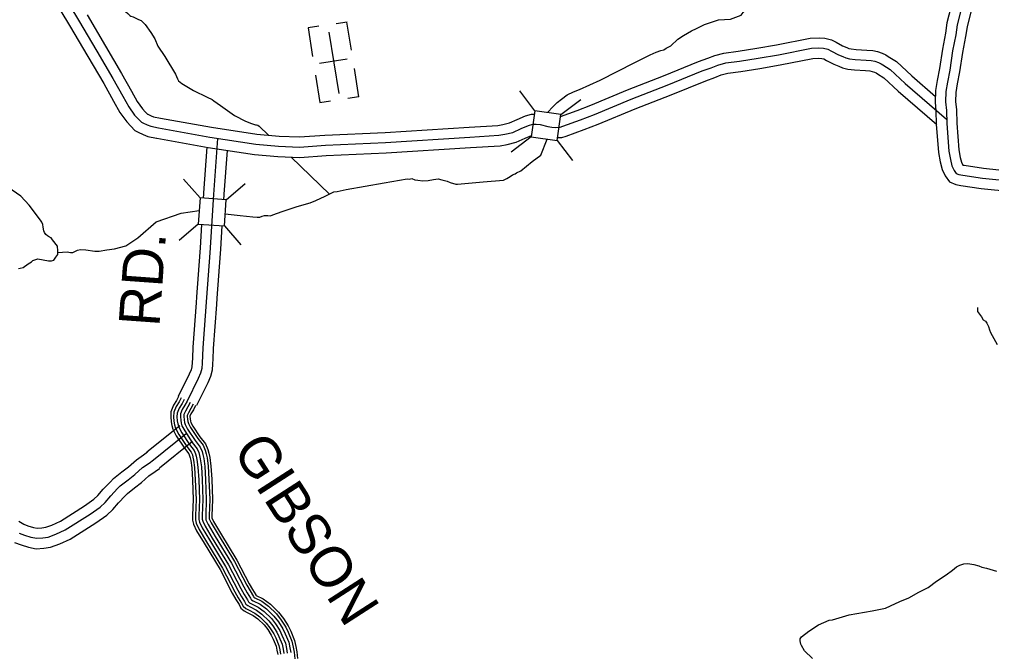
# Model space of a CAD drawing. Extents: x 1551132 to 1791609, y 378168 to 563823.
# Drawn here: x 1595517 to 1604322, y 450533 to 456263 of the extents above; entities that cross this region are included whole.
import ezdxf

# ---------------------------------------------------------------- set-up
doc = ezdxf.new("R2010")
doc.units = 0
for name, color, linetype in [('DESIGN - ROW - Right-of-Way and Easement Labels', 7, 'Continuous'), ('DESIGN - TRANSPORTATION - Text', 7, 'Continuous'), ('DESIGN - UTILITIES - Cable (Underground) with Text', 7, 'Continuous'), ('SURVEY - DRAINAGE - Storm Sewer', 7, 'Continuous'), ('SURVEY - PROPERTY - Owners', 7, 'Continuous'), ('SURVEY - TRANSPORTATION - Roads', 7, 'Continuous')]:
    doc.layers.add(name, color=color, linetype=linetype)

msp = doc.modelspace()

# ---------------------------------------------------------------- linework, layer by layer
at = {"layer": 'DESIGN - TRANSPORTATION - Text'}
for points in [[(1595981.944, 456548.012), (1595987.169, 456545.296), (1596080.484, 456495.786), (1596205.606, 456431.768), (1596346.827, 456373.5), (1596420.467, 456346.324), (1596448.341, 456338.882), (1596462.391, 456339.666), (1596478.332, 456335.407), (1596498.074, 456317.082), (1596517.84, 456300.756), (1596525.756, 456294.623), (1596545.647, 456286.306), (1596595.338, 456263.505), (1596619.196, 456253.122), (1596654.67, 456216.529), (1596707.652, 456145.619), (1596742.834, 456089.009), (1596769.834, 456020.507)], [(1601848.873, 456260.484), (1601957.504, 456265.217), (1602054.368, 456301.126), (1602070.993, 456324.919), (1602093.301, 456346.669), (1602111.5, 456360.461), (1602129.625, 456368.237), (1602149.774, 456377.987), (1602181.907, 456385.57), (1602246.03, 456388.712), (1602336.353, 456405.529), (1602384.56, 456416.905), (1602442.851, 456434.163), (1602535.415, 456468.998), (1602627.921, 456499.815), (1602778.826, 456555.917), (1602957.689, 456605.618), (1603023.937, 456618.752)], [(1600298.834, 455419.752), (1600349.608, 455475.212), (1600388.107, 455510.78), (1600426.564, 455542.339), (1600477.13, 455581.748), (1600535.528, 455607.024), (1600589.894, 455630.341), (1600777.198, 455714.019), (1601091.64, 455874.156), (1601230.712, 455944.45), (1601283.078, 455967.801), (1601327.327, 455983.243), (1601353.434, 455988.901), (1601375.634, 456002.635), (1601415.966, 456024.144), (1601480.831, 456085.42), (1601531.297, 456116.813), (1601567.621, 456138.372), (1601602.812, 456160.422), (1601650.269, 456181.365), (1601720.809, 456216.491), (1601848.873, 456260.484)], [(1596769.834, 456020.507), (1596833.532, 455928.805), (1596929.588, 455769.109), (1596947.046, 455724.758), (1596958.846, 455708.558), (1596986.57, 455684.124), (1597091.876, 455620.539), (1597217.231, 455558.696), (1597261.022, 455538.045), (1597278.913, 455527.778), (1597338.428, 455484.869), (1597465.425, 455394.925), (1597564.865, 455341.449), (1597618.688, 455322.673), (1597654.571, 455310.156), (1597662.579, 455310.048), (1597676.537, 455305.856), (1597688.445, 455297.672), (1597772.901, 455216.02)], [(1597380.902, 454504.835), (1597517.199, 454490.051), (1597629.763, 454477.293), (1597668.812, 454473.743), (1597695.386, 454474.468), (1597715.536, 454484.226), (1597737.61, 454487.935), (1597767.668, 454489.526), (1597791.667, 454487.201), (1597810.792, 454495.052), (1597896.265, 454523.877), (1598031.028, 454570.17), (1598149.592, 454602.646), (1598201.949, 454625.989), (1598284.556, 454664.973), (1598328.863, 454684.424), (1598363.129, 454701.999), (1598393.236, 454707.608), (1598477.559, 454724.508), (1598820.768, 454786.018), (1599027.447, 454819.302), (1599049.471, 454819.002), (1599071.546, 454822.711), (1599099.445, 454812.311), (1599125.419, 454807.952), (1599171.385, 454801.31), (1599217.517, 454806.702), (1599265.666, 454814.069), (1599309.815, 454821.486), (1599341.748, 454813.036), (1599391.646, 454800.327), (1599417.512, 454787.944), (1599469.386, 454773.21), (1599483.403, 454773.018), (1599551.551, 454778.11), (1599717.955, 454793.894), (1599900.376, 454809.469), (1599932.592, 454823.061), (1599960.858, 454840.729), (1599983.083, 454856.462), (1600007.24, 454866.163), (1600019.357, 454874.021), (1600059.656, 454893.522), (1600160.962, 454976.174), (1600238.718, 455034.509), (1600297.45, 455180.021)], [(1597977.355, 455018.357), (1598325.096, 454682.765)], [(1595509.287, 454009.846), (1595523.353, 454013.629), (1595549.419, 454017.229), (1595595.943, 454050.539), (1595626.218, 454068.089), (1595638.434, 454081.914), (1595656.525, 454087.64), (1595664.592, 454091.515), (1595682.65, 454095.24), (1595778.481, 454079.731), (1595808.488, 454079.264), (1595828.588, 454084.956), (1595847.004, 454112.699), (1595863.37, 454136.474), (1595865.845, 454168.475), (1595860.462, 454210.601), (1595815.313, 454269.369), (1595803.547, 454285.578), (1595789.656, 454293.803), (1595769.831, 454306.12), (1595755.973, 454316.354), (1595744.24, 454334.554), (1595736.474, 454350.697), (1595732.949, 454382.789), (1595727.299, 454406.898), (1595719.599, 454427.048), (1595707.891, 454447.249), (1595603.843, 454583.027), (1595529.004, 454664.288), (1595410.156, 454746.232)], [(1595864.837, 454155.383), (1595947.752, 454159.183), (1595977.676, 454152.708), (1596001.709, 454154.342), (1596042.05, 454175.734), (1596070.149, 454181.301), (1596118.139, 454178.551), (1596200.013, 454167.267), (1596238.003, 454164.667), (1596308.235, 454177.592), (1596378.433, 454188.509), (1596480.856, 454212.943), (1596589.737, 454285.52), (1596756.566, 454431.124), (1596980.194, 454509.251), (1597144.707, 454533.035)], [(1604194.308, 453654.85), (1604195.975, 453620.758), (1604203.841, 453606.649), (1604231.507, 453570.29), (1604247.265, 453544.072), (1604267.156, 453531.839), (1604278.989, 453513.68), (1604294.722, 453485.463), (1604302.414, 453453.312), (1604312.205, 453431.17), (1604371.17, 453320.325)], [(1602700.324, 450480.192), (1602628.643, 450548.868), (1602598.893, 450597.203), (1602594.969, 450609.261), (1602589.144, 450639.379), (1602587.26, 450657.438), (1602599.393, 450675.397), (1602667.825, 450727.056), (1602754.323, 450784.6), (1602850.738, 450826.034), (1602880.812, 450829.834), (1603033.333, 450874.885), (1603241.895, 450911.528), (1603360.234, 450934.762), (1603406.433, 450954.496), (1603490.814, 450994.005), (1603571.163, 451029.54), (1603663.627, 451079.024), (1603748.033, 451122.551), (1603822.498, 451178.169), (1603911.021, 451237.712), (1603967.37, 451279.422), (1604005.619, 451309.231), (1604035.752, 451323.064), (1604070.868, 451335.765), (1604105.959, 451338.615), (1604161.516, 451329.723), (1604206.831, 451316.623), (1604235.031, 451306.547), (1604276.321, 451296.472), (1604365.952, 451270.622)]]:
    msp.add_lwpolyline(points, dxfattribs=at)
at = {"layer": 'DESIGN - UTILITIES - Cable (Underground) with Text'}
for p, q in [((1598229.516, 456202.159), (1598131.656, 456186.575)), ((1598483.664, 456238.413), (1598385.145, 456222.795)), ((1598523.751, 455984.708), (1598483.58, 456238.371)), ((1598131.039, 456186.575), (1598171.918, 455928.952)), ((1598485.917, 455903.439), (1598235.462, 455863.785)), ((1598198.629, 455760.074), (1598238.016, 455511.693)), ((1598590.374, 455563.532), (1598550.07, 455818.471)), ((1598238.149, 455511.693), (1598335.168, 455527.095)), ((1598590.199, 455563.532), (1598491.988, 455547.905))]:
    msp.add_line(p, q, dxfattribs=at)
msp.add_lwpolyline([(1598320.336, 456148.259), (1598408.344, 455592.172)], dxfattribs=at)
at = {"layer": 'SURVEY - DRAINAGE - Storm Sewer'}
for p, q in [((1600186.272, 455435.572), (1600049.584, 455616.952)), ((1600421.557, 455402.503), (1600602.945, 455539.216)), ((1600153.219, 455200.271), (1599971.797, 455063.616)), ((1600388.446, 455167.251), (1600525.159, 454985.863)), ((1597152.693, 454647.408), (1597003.688, 454818.813)), ((1597389.71, 454630.83), (1597561.124, 454779.868)), ((1597136.14, 454410.373), (1596964.685, 454261.394)), ((1597373.099, 454393.846), (1597522.129, 454222.433))]:
    msp.add_line(p, q, dxfattribs=at)
for points in [[(1600153.219, 455200.271), (1600388.487, 455167.243), (1600421.557, 455402.503), (1600186.272, 455435.572)], [(1597136.14, 454410.373), (1597373.141, 454393.838), (1597389.71, 454630.83), (1597152.693, 454647.408)]]:
    msp.add_lwpolyline(points, close=True, dxfattribs=at)
at = {"layer": 'SURVEY - PROPERTY - Owners'}
for points in [[(1595805.007, 456486.252), (1595970.828, 456210.195), (1596136.157, 455928.863), (1596281.453, 455682.315), (1596369.551, 455524.336), (1596427.283, 455421.142), (1596487.932, 455336.398), (1596524.772, 455298.872), (1596563.33, 455259.596), (1596591.271, 455243.262), (1596636.586, 455221.278), (1596680.452, 455205.153), (1596757.883, 455188.927)], [(1595886.305, 456534.029), (1596051.892, 456258.363), (1596217.422, 455976.689), (1596363.26, 455729.225), (1596451.866, 455570.32), (1596507.006, 455471.76), (1596560.347, 455397.233), (1596592.054, 455364.932), (1596621.787, 455334.648), (1596635.703, 455326.514), (1596673.527, 455308.164), (1596706.526, 455296.03), (1596777.225, 455281.213)], [(1604057.879, 456405.939), (1604010.364, 456213.834), (1603997.664, 456123.715), (1603969.215, 455979.728), (1603943.173, 455803.34), (1603922.332, 455695.237), (1603908.991, 455612.276), (1603904.966, 455516.924), (1603912.407, 455440.672), (1603915.515, 455320.344), (1603935.69, 455071.554), (1603949.148, 454995.252), (1603962.747, 454939.009), (1603984.472, 454896.724), (1604002.497, 454869.69), (1604024.271, 454860.315), (1604060.287, 454854.007), (1604238.399, 454826.514), (1604514.676, 454798.23)], [(1596129.874, 456304.698), (1596295.595, 456022.699), (1596441.958, 455774.351), (1596531.056, 455614.555), (1596583.704, 455520.453), (1596630.012, 455455.751), (1596656.778, 455428.484), (1596678.019, 455406.85), (1596678.444, 455406.6), (1596709.06, 455391.749), (1596731.609, 455383.457), (1596795.833, 455369.999)], [(1603952.032, 456370.696), (1603917.674, 456231.784), (1603904.658, 456139.448), (1603876.267, 455995.761), (1603850.201, 455819.157), (1603829.468, 455711.654), (1603815.018, 455621.785), (1603810.485, 455514.324), (1603818.235, 455434.863), (1603821.326, 455315.31), (1603842.067, 455059.528), (1603856.808, 454975.96), (1603873.741, 454905.916), (1603903.049, 454848.865), (1603939.548, 454794.13), (1603997.13, 454769.338), (1604044.962, 454760.962), (1604226.399, 454732.953), (1604502.985, 454704.645)], [(1604136.178, 456344.729), (1604099.537, 456196.567), (1604087.137, 456108.581), (1604058.629, 455964.302), (1604032.613, 455788.123), (1604011.663, 455679.445), (1603999.389, 455603.134), (1603995.855, 455519.432), (1604002.997, 455446.255), (1604006.13, 455325.185), (1604025.754, 455083.121), (1604037.979, 455013.811), (1604048.37, 454970.843), (1604061.162, 454945.942), (1604075.028, 454943.517), (1604249.941, 454916.517), (1604525.926, 454888.266), (1605101.979, 454803.198), (1605495.645, 454747.98), (1606006.374, 454679.678), (1606580.544, 454594.893), (1607591.054, 454464.49), (1608390.06, 454352.046)], [(1600417.156, 455384.668), (1600568.269, 455440.02), (1600690.916, 455486.413), (1601024.259, 455625.966), (1601350.034, 455751.778), (1601666.96, 455882.157), (1601751.492, 455911.599), (1601813.982, 455937.042), (1601896.155, 455958.867), (1602025.36, 455976.743), (1602194.456, 456003.069), (1602375.094, 456033.361), (1602679.212, 456094.146), (1602758.935, 456098.188), (1602812.775, 456095.063), (1602872.04, 456079.738), (1602915.256, 456056.404), (1602972.846, 456026.07), (1603009.787, 456010.944), (1603030.395, 456001.911), (1603049.961, 455997.694), (1603096.01, 455992.427), (1603193.566, 455986.077), (1603245.523, 455981.369), (1603287.522, 455972.894), (1603330.221, 455959.16), (1603364.662, 455942.635), (1603386.828, 455929.059), (1603460.177, 455881.533), (1603600.098, 455751.863), (1603813.61, 455567.083)], [(1596777.225, 455281.213), (1597240.789, 455197.528), (1597657.071, 455136.035), (1597863.282, 455116.334), (1598053.561, 455108.793), (1598288.097, 455124.952), (1598833.26, 455150.653), (1599594.967, 455198.663), (1599859.552, 455214.588), (1599913.718, 455224.172), (1599985.974, 455241.639), (1600060.356, 455275.132), (1600128.696, 455304.658), (1600168.07, 455314.766), (1600196.903, 455316.141), (1600232.952, 455313.841), (1600302.942, 455295.232), (1600338.958, 455288.932), (1600370.99, 455286.666), (1600414.973, 455289.124), (1600439.189, 455296.141), (1600599.91, 455355.009), (1600724.482, 455402.127), (1601058.116, 455541.806), (1601383.633, 455667.509), (1601699.159, 455797.313), (1601783.533, 455826.705), (1601842.839, 455850.848), (1601914.079, 455869.773), (1602038.552, 455886.991), (1602208.931, 455913.516), (1602391.485, 455944.134), (1602690.461, 456003.886), (1602758.601, 456007.344), (1602798.659, 456005.019), (1602838.65, 455994.677), (1602872.574, 455976.36), (1602934.439, 455943.776), (1602974.388, 455927.417), (1603002.346, 455915.159), (1603035.22, 455908.075), (1603087.91, 455902.05), (1603186.525, 455895.633), (1603232.424, 455891.475), (1603264.589, 455884.983), (1603296.564, 455874.699), (1603321.246, 455862.857), (1603338.471, 455852.307), (1603404.269, 455809.673), (1603539.575, 455684.278), (1603914.499, 455359.803)], [(1600392.315, 455193.413), (1600430.931, 455195.572), (1600468.555, 455206.48), (1600632.801, 455266.64), (1600759.373, 455314.508), (1601093.315, 455454.32), (1601418.558, 455579.915), (1601732.625, 455709.119), (1601816.84, 455738.453), (1601872.839, 455761.254), (1601932.712, 455777.163), (1602052.268, 455793.696), (1602223.981, 455820.431), (1602408.526, 455851.382), (1602702.153, 455910.067), (1602758.26, 455912.908), (1602783.984, 455911.417), (1602803.942, 455906.258), (1602828.208, 455893.158), (1602894.515, 455858.232), (1602937.589, 455840.59), (1602973.188, 455824.981), (1603019.895, 455814.923), (1603079.485, 455808.106), (1603179.208, 455801.614), (1603218.807, 455798.031), (1603240.757, 455793.597), (1603261.573, 455786.905), (1603276.114, 455779.93), (1603288.206, 455772.522), (1603346.154, 455734.971), (1603476.659, 455614.026), (1603825.159, 455312.418)], [(1596793.341, 455370.482), (1597255.48, 455287.055), (1597668.02, 455226.112), (1597869.399, 455206.87), (1598052.236, 455199.628), (1598282.848, 455215.512), (1598828.268, 455241.23), (1599589.392, 455289.198), (1599848.894, 455304.824), (1599895.143, 455313.008), (1599956.442, 455327.825), (1600023.749, 455358.126), (1600099.255, 455390.751), (1600154.496, 455404.935), (1600181.928, 455406.244)], [(1596760.475, 455188.419), (1597225.522, 455104.467), (1597645.688, 455042.399), (1597856.924, 455022.215), (1598054.936, 455014.374), (1598293.556, 455030.808), (1598838.443, 455056.5), (1599600.767, 455104.544), (1599870.635, 455120.794), (1599933.026, 455131.828), (1600016.674, 455152.053), (1600098.413, 455188.854), (1600153.595, 455212.697)], [(1597310.312, 455187.261), (1597272.979, 454679.964), (1597240.963, 454150.892), (1597211.889, 453746.107), (1597178.431, 453291.228), (1597171.881, 453152.424), (1597169.022, 453104.832), (1597157.531, 453061.972), (1597136.29, 453014.871), (1597035.325, 452809.324)], [(1597213.464, 455107.176), (1597183.148, 454695.248), (1597182.473, 454686.023), (1597180.007, 454645.197)], [(1597396.777, 455077.483), (1597367.652, 454681.698), (1597367.06, 454673.673), (1597364.877, 454632.572)], [(1597165.632, 454407.666), (1597152.757, 454194.985), (1597150.457, 454156.876), (1597121.424, 453752.682), (1597117.357, 453697.414), (1597087.883, 453296.695), (1597083.141, 453196.217), (1597081.3, 453157.283), (1597079.033, 453119.449), (1597071.825, 453092.565), (1597054.217, 453053.522), (1596953.911, 452849.316)], [(1597350.361, 454395.424), (1597337.411, 454183.818), (1597335.053, 454144.667), (1597305.928, 453739.273), (1597301.861, 453683.847), (1597272.553, 453285.545), (1597267.929, 453187.492), (1597266.037, 453147.374), (1597262.57, 453089.64), (1597246.629, 453030.171), (1597221.604, 452974.687), (1597119.957, 452767.748)], [(1596670.484, 452349.22), (1596969.227, 452589.243)], [(1596729.541, 452275.71), (1597028.284, 452515.733)], [(1596786.348, 452204.991), (1597085.091, 452445.014)], [(1595511.602, 451723.269), (1595556.093, 451695.677), (1595593.517, 451681.243), (1595644.024, 451665.06), (1595677.657, 451658.268), (1595719.347, 451662.36), (1595755.646, 451666.576), (1595810.528, 451687.035), (1595888.268, 451722.403), (1596106.105, 451859.948), (1596191.503, 451920.158), (1596227.411, 451953.893), (1596276.268, 452011.594), (1596340.366, 452078.746), (1596368.982, 452109.247), (1596444.772, 452168.882), (1596503.338, 452214.975), (1596575.994, 452278.285), (1596639.326, 452321.861), (1596675.667, 452348.687)], [(1595515.519, 451614.108), (1595563.326, 451595.666), (1595621.133, 451577.141), (1595673.007, 451566.665), (1595729.014, 451572.166), (1595777.029, 451577.741), (1595845.194, 451603.15), (1595931.459, 451642.401), (1596156.487, 451784.48), (1596248.968, 451849.69), (1596293.284, 451891.324), (1596343.741, 451950.909), (1596406.248, 452016.394), (1596430.447, 452042.187), (1596500.863, 452097.597), (1596561.211, 452145.089), (1596631.676, 452206.491), (1596691.983, 452247.984), (1596729.541, 452275.71)], [(1595473.336, 451529.314), (1595531.943, 451506.705), (1595597.342, 451485.747), (1595668.173, 451471.446), (1595739.055, 451478.405), (1595799.254, 451485.397), (1595881.227, 451515.948), (1595976.358, 451559.232), (1596208.852, 451706.028), (1596308.708, 451776.438), (1596361.766, 451826.281), (1596413.881, 451887.833), (1596474.73, 451951.576), (1596494.346, 451972.477), (1596559.169, 452023.495), (1596621.376, 452072.446), (1596689.558, 452131.856), (1596746.715, 452171.19), (1596785.539, 452199.849)]]:
    msp.add_lwpolyline(points, dxfattribs=at)
at = {"layer": 'SURVEY - TRANSPORTATION - Roads'}
for points in [[(1596957.761, 452850.275), (1596939.528, 452815.749), (1596913.42, 452770.806), (1596888.645, 452713.163), (1596886.662, 452666.187), (1596890.229, 452622.052), (1596897.545, 452589.226), (1596906.145, 452553.684), (1596937.644, 452494.065), (1597010.851, 452382.138), (1597051.041, 452332.395), (1597058.408, 452314.119), (1597063.641, 452296.619), (1597068.166, 452271.418), (1597076.982, 452204.166), (1597083.882, 452093.913), (1597090.39, 451917.692), (1597085.365, 451775.313), (1597085.057, 451732.404), (1597093.023, 451695.136), (1597120.881, 451635.702), (1597188.588, 451522.899), (1597333.617, 451283.467), (1597443.865, 451070.729), (1597477.114, 451013.586), (1597506.163, 450966.268), (1597523.238, 450934.967), (1597552.304, 450911.325), (1597578.32, 450896.583), (1597634.043, 450868.148), (1597677.126, 450837.289), (1597733.358, 450782.546), (1597765.115, 450741.129), (1597797.565, 450690.719), (1597814.106, 450655.285), (1597841.655, 450590.166), (1597849.347, 450553.432), (1597856.23, 450515.714)], [(1596980.502, 452838.266), (1596962.027, 452803.282), (1596936.436, 452759.231), (1596914.137, 452707.354), (1596912.42, 452666.687), (1596915.72, 452625.902), (1596922.595, 452595.043), (1596930.378, 452562.851), (1596959.819, 452507.141), (1597031.667, 452397.296), (1597073.458, 452345.57), (1597082.707, 452322.628), (1597088.691, 452302.594), (1597093.582, 452275.36), (1597102.59, 452206.641), (1597109.573, 452095.189), (1597116.123, 451917.717), (1597111.081, 451774.763), (1597110.79, 451735.029), (1597117.556, 451703.395), (1597143.605, 451647.81), (1597210.612, 451536.182), (1597356.05, 451296.059), (1597466.406, 451083.121), (1597499.188, 451026.786), (1597528.429, 450979.16), (1597543.387, 450951.717), (1597566.853, 450932.633), (1597590.503, 450919.241), (1597647.452, 450890.174), (1597693.675, 450857.073), (1597752.632, 450799.672), (1597786.165, 450755.937), (1597820.131, 450703.178), (1597837.605, 450665.735), (1597866.313, 450597.883), (1597874.579, 450558.382), (1597881.704, 450519.356)], [(1597007.909, 452823.799), (1596989.151, 452788.257), (1596964.177, 452745.272), (1596944.869, 452700.346), (1596943.477, 452667.278), (1596946.444, 452630.544), (1596952.786, 452602.06), (1596959.602, 452573.909), (1596986.551, 452522.908), (1597056.758, 452415.564), (1597100.482, 452361.445), (1597111.99, 452332.878), (1597118.898, 452309.802), (1597124.223, 452280.118), (1597133.464, 452209.633), (1597140.531, 452096.73), (1597147.147, 451917.742), (1597142.072, 451774.105), (1597141.814, 451738.196), (1597147.13, 451713.337), (1597170.997, 451662.402), (1597237.153, 451552.191), (1597383.1, 451311.235), (1597493.58, 451098.063), (1597525.796, 451042.695), (1597555.262, 450994.702), (1597567.687, 450971.918), (1597584.395, 450958.326), (1597605.194, 450946.542), (1597663.609, 450916.733), (1597713.625, 450880.916), (1597775.865, 450820.322), (1597811.539, 450773.796), (1597847.338, 450718.186), (1597865.93, 450678.335), (1597896.037, 450607.192), (1597905.004, 450564.341), (1597912.42, 450523.748)], [(1597035.325, 452809.324), (1597016.268, 452773.223), (1596991.918, 452731.313), (1596975.602, 452693.346), (1596974.527, 452667.878), (1596977.168, 452635.186), (1596982.985, 452609.077), (1596988.818, 452584.968), (1597013.284, 452538.667), (1597081.849, 452433.839), (1597127.506, 452377.329), (1597141.281, 452343.137), (1597149.097, 452317.003), (1597154.864, 452284.877), (1597164.339, 452212.617), (1597171.497, 452098.272), (1597178.163, 451917.767), (1597173.072, 451773.447), (1597172.838, 451741.363), (1597176.705, 451723.287), (1597198.396, 451676.994), (1597263.703, 451568.2), (1597410.149, 451326.419), (1597520.755, 451112.996), (1597552.404, 451058.603), (1597582.095, 451010.244), (1597591.978, 450992.118), (1597601.936, 450984.018), (1597619.886, 450973.851), (1597679.767, 450943.292), (1597733.574, 450904.758), (1597799.098, 450840.965), (1597836.914, 450791.647), (1597874.538, 450733.203), (1597894.262, 450690.936), (1597925.761, 450616.492), (1597935.428, 450570.299), (1597943.128, 450528.131)], [(1597035.325, 452809.324), (1597016.268, 452773.223), (1596991.918, 452731.313), (1596975.602, 452693.346), (1596974.527, 452667.878), (1596977.168, 452635.186), (1596982.985, 452609.077), (1596988.818, 452584.968), (1597013.284, 452538.667), (1597081.849, 452433.839), (1597127.506, 452377.329), (1597141.281, 452343.137), (1597149.097, 452317.003), (1597154.864, 452284.877), (1597164.339, 452212.617), (1597171.497, 452098.272), (1597178.163, 451917.767), (1597173.072, 451773.447), (1597172.838, 451741.363), (1597176.705, 451723.287), (1597198.396, 451676.994), (1597263.703, 451568.2), (1597410.149, 451326.419), (1597520.755, 451112.996), (1597552.404, 451058.603), (1597582.095, 451010.244), (1597591.978, 450992.118), (1597601.936, 450984.018), (1597619.886, 450973.851), (1597679.767, 450943.292), (1597733.574, 450904.758), (1597799.098, 450840.965), (1597836.914, 450791.647), (1597874.538, 450733.203), (1597894.262, 450690.936), (1597925.761, 450616.492), (1597935.428, 450570.299), (1597943.128, 450528.131)], [(1597062.741, 452794.848), (1597043.384, 452758.189), (1597019.659, 452717.355), (1597006.334, 452686.346), (1597005.576, 452668.478), (1597007.893, 452639.828), (1597013.184, 452616.094), (1597018.034, 452596.027), (1597040.017, 452554.425), (1597106.94, 452452.114), (1597154.531, 452393.213), (1597170.572, 452353.395), (1597179.297, 452324.203), (1597185.505, 452289.635), (1597195.213, 452215.6), (1597202.463, 452099.814), (1597209.179, 451917.792), (1597204.071, 451772.788), (1597203.862, 451744.529), (1597206.279, 451733.237), (1597225.795, 451691.586), (1597290.252, 451584.209), (1597437.198, 451341.602), (1597547.929, 451127.93), (1597579.012, 451074.512), (1597608.927, 451025.786), (1597616.269, 451012.319), (1597619.477, 451009.71), (1597634.577, 451001.16), (1597695.925, 450969.851), (1597753.524, 450928.6), (1597822.331, 450861.607), (1597862.288, 450809.497), (1597901.737, 450748.221), (1597922.595, 450703.536), (1597955.486, 450625.792), (1597965.852, 450576.258), (1597973.835, 450532.515)], [(1597090.149, 452780.381), (1597070.508, 452743.164), (1597047.4, 452703.396), (1597037.067, 452679.337), (1597036.634, 452669.07), (1597038.617, 452644.469), (1597043.375, 452623.111), (1597047.258, 452607.085), (1597066.75, 452570.193), (1597132.031, 452470.382), (1597181.555, 452409.088), (1597199.855, 452363.646), (1597209.504, 452331.411), (1597216.146, 452294.394), (1597226.087, 452218.592), (1597233.42, 452101.355), (1597240.203, 451917.817), (1597235.062, 451772.13), (1597234.887, 451747.696), (1597235.853, 451743.179), (1597253.186, 451706.178), (1597316.793, 451600.217), (1597464.248, 451356.778), (1597575.103, 451142.872), (1597605.619, 451090.421), (1597635.76, 451041.328), (1597639.877, 451033.786), (1597649.268, 451028.461), (1597712.083, 450996.41), (1597773.474, 450952.442), (1597845.564, 450882.257), (1597887.662, 450827.356), (1597928.945, 450763.229), (1597950.919, 450716.136), (1597985.21, 450635.101), (1597996.276, 450582.216), (1598004.551, 450536.907), (1598010.759, 450476.922)], [(1597112.007, 452768.839), (1597092.132, 452731.18), (1597069.525, 452692.271), (1597061.566, 452673.754), (1597061.391, 452669.545), (1597063.116, 452648.17), (1597067.45, 452628.702), (1597070.549, 452615.902), (1597088.066, 452582.76), (1597152.031, 452484.957), (1597203.096, 452421.755), (1597223.212, 452371.829), (1597233.579, 452337.153), (1597240.579, 452298.186), (1597250.703, 452220.975), (1597258.111, 452102.58), (1597264.936, 451917.842), (1597259.778, 451771.605), (1597259.619, 451750.696), (1597275.027, 451717.812), (1597337.959, 451612.984), (1597485.814, 451368.878), (1597596.77, 451154.781), (1597626.835, 451103.105), (1597657.16, 451053.72), (1597658.201, 451051.812), (1597660.976, 451050.237), (1597724.975, 451017.577), (1597789.382, 450971.451), (1597864.088, 450898.716), (1597907.895, 450841.59), (1597950.628, 450775.205), (1597973.51, 450726.178), (1598008.91, 450642.518), (1598020.534, 450586.975), (1598029.034, 450540.407), (1598035.484, 450478.105)]]:
    msp.add_lwpolyline(points, dxfattribs=at)

# ---------------------------------------------------------------- texts
at = {"layer": 'DESIGN - ROW - Right-of-Way and Easement Labels'}
for s, height, rotation, p in [('RD.', 370.0096, 85.8915472, (1596783.773, 453476.499)), ('GIBSON', 370.0041, 302.7695278, (1597439.807, 452364.537))]:
    msp.add_text(s, height=height, rotation=rotation, dxfattribs=at).set_placement(p)

doc.saveas('drawing.dxf')
